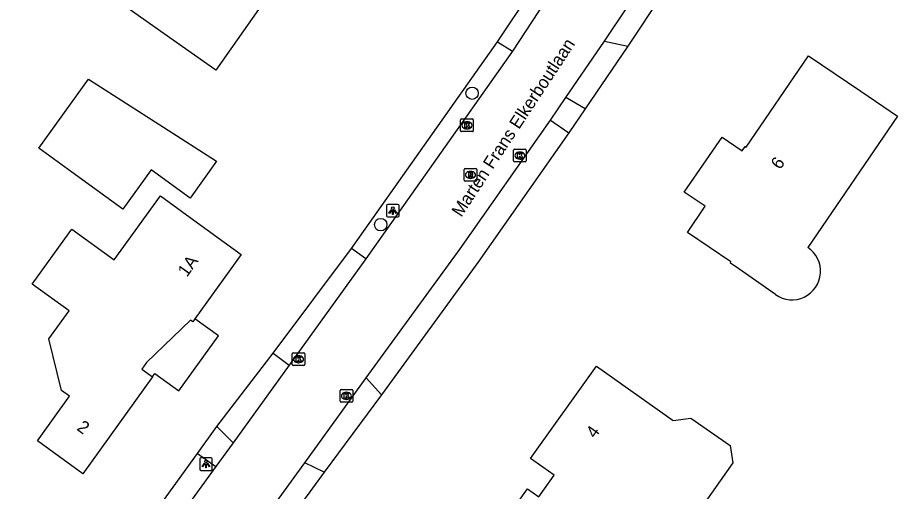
# Model space of a CAD drawing. Extents: x 157321 to 158827, y 386650 to 388532.
# Drawn here: x 158588.2 to 158657.9, y 387181.8 to 387219.3 of the extents above; entities that cross this region are included whole.
import ezdxf

# ---------------------------------------------------------------- set-up
doc = ezdxf.new("R2010")
doc.units = 0
for name, color, linetype in [('IMGEO_Boom', 7, 'Continuous'), ('IMGEO_Groenvoorziening', 7, 'Continuous'), ('IMGEO_Kolk', 7, 'Continuous'), ('IMGEO_Lichtpunt', 7, 'Continuous'), ('IMGEO_Openbare_ruimte_label', 7, 'Continuous'), ('IMGEO_Pand', 7, 'Continuous'), ('IMGEO_Pand_nummerreeks', 7, 'Continuous'), ('IMGEO_Pand_overbouw', 7, 'Continuous'), ('IMGEO_Rijbaan_lokaal_gesloten', 7, 'Continuous'), ('IMGEO_Rioolput', 7, 'Continuous'), ('IMGEO_Voetpad_open', 7, 'Continuous')]:
    doc.layers.add(name, color=color, linetype=linetype)

msp = doc.modelspace()

# ---------------------------------------------------------------- linework, layer by layer
at = {"layer": 'IMGEO_Boom'}
for centre in [(158624.179, 387213.296), (158616.936, 387202.889)]:
    msp.add_circle(centre, 0.489, dxfattribs=at)
at = {"layer": 'IMGEO_Groenvoorziening'}
for points in [[(158614.622, 387200.988), (158626.195, 387217.382)], [(158636.514, 387217.032), (158633.149, 387212.057)], [(158631.84, 387210.152), (158624.648, 387199.885), (158617.006, 387189.399)], [(158603.961, 387186.885), (158608.402, 387192.706)], [(158585.809, 387163.033), (158586.725, 387163.499), (158587.252, 387163.131), (158598.901, 387179.144), (158598.55, 387179.429), (158602.413, 387184.771)], [(158612.461, 387183.284), (158606.91, 387175.665), (158605.773, 387174.121), (158602.742, 387169.935)]]:
    msp.add_lwpolyline(points, dxfattribs=at)
at = {"layer": 'IMGEO_Kolk'}
for p, q in [((158623.274, 387210.333), (158623.274, 387211.185)), ((158623.349, 387211.259), (158624.201, 387211.259)), ((158623.762, 387211.039), (158623.787, 387211.039)), ((158624.275, 387211.185), (158624.275, 387210.333)), ((158624.201, 387210.259), (158623.349, 387210.259)), ((158623.785, 387210.479), (158623.76, 387210.479)), ((158627.469, 387207.934), (158627.469, 387208.786)), ((158627.544, 387208.86), (158628.396, 387208.86)), ((158627.957, 387208.64), (158627.982, 387208.64)), ((158628.47, 387208.786), (158628.47, 387207.934)), ((158627.98, 387208.08), (158627.955, 387208.08)), ((158628.396, 387207.86), (158627.544, 387207.86)), ((158609.92, 387191.802), (158609.92, 387192.654)), ((158609.995, 387192.728), (158610.847, 387192.728)), ((158610.921, 387192.654), (158610.921, 387191.802)), ((158610.431, 387191.948), (158610.406, 387191.948)), ((158610.408, 387192.508), (158610.433, 387192.508)), ((158610.847, 387191.728), (158609.995, 387191.728)), ((158613.718, 387188.902), (158613.718, 387189.754)), ((158613.793, 387189.828), (158614.645, 387189.828)), ((158614.719, 387189.754), (158614.719, 387188.902)), ((158614.229, 387189.048), (158614.204, 387189.048)), ((158614.206, 387189.608), (158614.231, 387189.608)), ((158614.645, 387188.828), (158613.793, 387188.828))]:
    msp.add_line(p, q, dxfattribs=at)
for points in [[(158623.274, 387210.333), (158623.274, 387211.185)], [(158623.349, 387211.259), (158624.201, 387211.259)], [(158623.595, 387210.959), (158623.718, 387210.959), (158623.718, 387210.808), (158623.848, 387210.959), (158624.012, 387210.959), (158623.866, 387210.808), (158624.019, 387210.559), (158623.867, 387210.559), (158623.782, 387210.723), (158623.718, 387210.656), (158623.718, 387210.559), (158623.595, 387210.559), (158623.595, 387210.959)], [(158624.275, 387211.185), (158624.275, 387210.333)], [(158624.201, 387210.259), (158623.349, 387210.259)], [(158627.469, 387207.934), (158627.469, 387208.786)], [(158627.544, 387208.86), (158628.396, 387208.86)], [(158628.47, 387208.786), (158628.47, 387207.934)], [(158627.79, 387208.56), (158627.913, 387208.56), (158627.913, 387208.409), (158628.043, 387208.56), (158628.207, 387208.56), (158628.061, 387208.409), (158628.214, 387208.16), (158628.062, 387208.16), (158627.977, 387208.324), (158627.913, 387208.257), (158627.913, 387208.16), (158627.79, 387208.16), (158627.79, 387208.56)], [(158628.396, 387207.86), (158627.544, 387207.86)], [(158609.92, 387191.802), (158609.92, 387192.654)], [(158609.995, 387192.728), (158610.847, 387192.728)], [(158610.921, 387192.654), (158610.921, 387191.802)], [(158610.241, 387192.428), (158610.364, 387192.428), (158610.364, 387192.277), (158610.494, 387192.428), (158610.658, 387192.428), (158610.512, 387192.277), (158610.665, 387192.028), (158610.513, 387192.028), (158610.428, 387192.192), (158610.364, 387192.125), (158610.364, 387192.028), (158610.241, 387192.028), (158610.241, 387192.428)], [(158610.847, 387191.728), (158609.995, 387191.728)], [(158613.718, 387188.902), (158613.718, 387189.754)], [(158613.793, 387189.828), (158614.645, 387189.828)], [(158614.719, 387189.754), (158614.719, 387188.902)], [(158614.039, 387189.528), (158614.162, 387189.528), (158614.162, 387189.377), (158614.292, 387189.528), (158614.456, 387189.528), (158614.31, 387189.377), (158614.463, 387189.128), (158614.311, 387189.128), (158614.226, 387189.292), (158614.162, 387189.225), (158614.162, 387189.128), (158614.039, 387189.128), (158614.039, 387189.528)], [(158614.645, 387188.828), (158613.793, 387188.828)]]:
    msp.add_lwpolyline(points, dxfattribs=at)
for centre, start, end in [((158623.351, 387211.183), 91.55205, 178.44795), ((158623.351, 387211.183), 91.55205, 178.44795), ((158624.199, 387211.183), 1.55205, 88.44795), ((158624.199, 387211.183), 1.55205, 88.44795), ((158623.351, 387210.335), 181.55205, 268.44795), ((158623.351, 387210.335), 181.55205, 268.44795), ((158624.199, 387210.335), 271.55205, 358.44795), ((158624.199, 387210.335), 271.55205, 358.44795), ((158627.546, 387208.784), 91.55205, 178.44795), ((158627.546, 387208.784), 91.55205, 178.44795), ((158628.394, 387208.784), 1.55205, 88.44795), ((158628.394, 387208.784), 1.55205, 88.44795), ((158627.546, 387207.936), 181.55205, 268.44795), ((158627.546, 387207.936), 181.55205, 268.44795), ((158628.394, 387207.936), 271.55205, 358.44795), ((158628.394, 387207.936), 271.55205, 358.44795), ((158609.997, 387192.652), 91.55205, 178.44795), ((158609.997, 387192.652), 91.55205, 178.44795), ((158610.845, 387192.652), 1.55205, 88.44795), ((158610.845, 387192.652), 1.55205, 88.44795), ((158609.997, 387191.804), 181.55205, 268.44795), ((158609.997, 387191.804), 181.55205, 268.44795), ((158610.845, 387191.804), 271.55205, 358.44795), ((158610.845, 387191.804), 271.55205, 358.44795), ((158613.795, 387189.752), 91.55205, 178.44795), ((158613.795, 387189.752), 91.55205, 178.44795), ((158614.643, 387189.752), 1.55205, 88.44795), ((158614.643, 387189.752), 1.55205, 88.44795), ((158613.795, 387188.904), 181.55205, 268.44795), ((158613.795, 387188.904), 181.55205, 268.44795), ((158614.643, 387188.904), 271.55205, 358.44795), ((158614.643, 387188.904), 271.55205, 358.44795)]:
    msp.add_arc(centre, 0.0765, start, end, dxfattribs=at)
for centre, major_axis, ratio, start_param, end_param in [((158623.761, 387210.759), (-0.387, 0.002), 0.722429, 4.712389, 7.853982), ((158623.786, 387210.759), (-0.39, 0.002), 0.717154, 1.570796, 4.712389), ((158627.956, 387208.36), (-0.387, 0.002), 0.722429, 4.712389, 7.853982), ((158627.981, 387208.36), (-0.39, 0.002), 0.717154, 1.570796, 4.712389), ((158610.407, 387192.228), (-0.387, 0.002), 0.722429, 4.712389, 7.853982), ((158610.432, 387192.228), (-0.39, 0.002), 0.717154, 1.570796, 4.712389), ((158614.205, 387189.328), (-0.387, 0.002), 0.722429, 4.712389, 7.853982), ((158614.23, 387189.328), (-0.39, 0.002), 0.717154, 1.570796, 4.712389)]:
    msp.add_ellipse(centre, major_axis=major_axis, ratio=ratio, start_param=start_param, end_param=end_param, dxfattribs=at)
at = {"layer": 'IMGEO_Lichtpunt'}
for p, q in [((158617.4, 387204.399), (158617.4, 387203.592)), ((158617.4, 387204.399), (158617.4, 387203.592)), ((158618.302, 387204.494), (158617.494, 387204.494)), ((158618.302, 387204.494), (158617.494, 387204.494)), ((158618.396, 387203.592), (158618.396, 387204.399)), ((158618.396, 387203.592), (158618.396, 387204.399)), ((158617.494, 387203.498), (158618.302, 387203.498)), ((158617.494, 387203.498), (158618.302, 387203.498)), ((158602.59, 387184.324), (158602.59, 387183.517)), ((158602.59, 387184.324), (158602.59, 387183.517)), ((158603.492, 387184.419), (158602.684, 387184.419)), ((158603.492, 387184.419), (158602.684, 387184.419)), ((158603.586, 387183.517), (158603.586, 387184.324)), ((158603.586, 387183.517), (158603.586, 387184.324)), ((158602.684, 387183.423), (158603.492, 387183.423)), ((158602.684, 387183.423), (158603.492, 387183.423))]:
    msp.add_line(p, q, dxfattribs=at)
for points in [[(158617.774, 387204.063), (158617.813, 387204.035), (158617.625, 387203.773), (158617.587, 387203.8), (158617.774, 387204.063)], [(158617.876, 387204.015), (158617.923, 387204.015), (158617.923, 387203.693), (158617.876, 387203.693), (158617.876, 387204.015)], [(158617.986, 387204.035), (158618.024, 387204.062), (158618.211, 387203.8), (158618.172, 387203.772), (158617.986, 387204.035)], [(158602.964, 387183.988), (158603.003, 387183.96), (158602.815, 387183.698), (158602.777, 387183.725), (158602.964, 387183.988)], [(158603.066, 387183.94), (158603.113, 387183.94), (158603.113, 387183.618), (158603.066, 387183.618), (158603.066, 387183.94)], [(158603.176, 387183.96), (158603.214, 387183.987), (158603.401, 387183.725), (158603.362, 387183.697), (158603.176, 387183.96)]]:
    msp.add_lwpolyline(points, dxfattribs=at)
for centre in [(158617.899, 387204.197), (158603.089, 387184.122)]:
    msp.add_circle(centre, 0.0994, dxfattribs=at)
for centre, start, end in [((158617.494, 387204.399), 90, 180), ((158617.494, 387204.399), 90, 180), ((158618.302, 387204.399), 0, 90), ((158618.302, 387204.399), 0, 90), ((158617.494, 387203.592), 180, 270), ((158617.494, 387203.592), 180, 270), ((158618.302, 387203.592), 270, 0), ((158618.302, 387203.592), 270, 360), ((158602.684, 387184.324), 90, 180), ((158602.684, 387184.324), 90, 180), ((158603.492, 387184.324), 0, 90), ((158603.492, 387184.324), 0, 90), ((158602.684, 387183.517), 180, 270), ((158602.684, 387183.517), 180, 270), ((158603.492, 387183.517), 270, 0), ((158603.492, 387183.517), 270, 360)]:
    msp.add_arc(centre, 0.0946, start, end, dxfattribs=at)
at = {"layer": 'IMGEO_Pand'}
for points in [[(158604.83, 387236.85), (158606.61, 387235.597), (158610.7, 387232.72), (158607.443, 387228.076), (158611.13, 387225.49), (158603.86, 387215.13), (158599.77, 387218.006), (158596.99, 387219.96), (158599.89, 387224.06), (158600.873, 387223.372), (158605.09, 387229.4), (158601.4, 387232), (158604.83, 387236.85)], [(158648.235, 387197.345), (158645.325, 387199.38), (158644.65, 387199.84), (158644.7, 387199.93), (158641.25, 387202.28), (158642.66, 387204.34), (158641, 387205.46), (158644, 387209.82), (158645.576, 387208.746), (158645.812, 387209.092), (158645.911, 387209.025), (158650.85, 387216.27)], [(158650.85, 387216.27), (158654.987, 387213.461), (158657.89, 387211.49), (158650.785, 387201.081)], [(158593.781, 387214.424), (158599.722, 387210.611), (158603.929, 387207.91), (158601.826, 387204.99), (158598.749, 387207.234), (158596.496, 387204.124), (158592.448, 387207.058), (158589.843, 387208.945), (158593.781, 387214.424)], [(158599.481, 387205.165), (158601.838, 387203.457), (158605.886, 387200.522), (158602.214, 387195.434), (158602.042, 387195.195), (158601.864, 387195.324), (158598.369, 387191.958), (158597.994, 387191.439), (158598.845, 387190.824), (158593.318, 387183.158), (158589.73, 387185.77), (158592.281, 387189.292), (158591.648, 387189.751), (158590.643, 387193.856), (158592.235, 387196.053), (158589.3, 387198.178), (158592.233, 387202.228), (158592.447, 387202.523), (158595.806, 387200.09), (158599.481, 387205.165)], [(158634.03, 387191.69), (158640.12, 387187.38), (158641.53, 387187.57), (158644.63, 387185.38), (158644.85, 387184.01), (158642.14, 387180.19), (158640.78, 387179.98), (158639.72, 387180.72), (158637.777, 387177.997), (158637.55, 387178.159), (158632.62, 387171.25), (158628.946, 387173.862), (158624.87, 387176.76), (158628.567, 387181.96), (158629.472, 387181.317), (158630.695, 387183.037), (158629.79, 387183.68), (158628.81, 387184.36), (158634.03, 387191.69)]]:
    msp.add_lwpolyline(points, dxfattribs=at)
msp.add_arc((158649.538, 387199.194), 2.262, 234.83373, 56.53543, dxfattribs=at)
at = {"layer": 'IMGEO_Pand_overbouw'}
msp.add_lwpolyline([(158602.214, 387195.434), (158602.042, 387195.195), (158601.864, 387195.324), (158598.369, 387191.958), (158597.994, 387191.439), (158598.845, 387190.824), (158599.041, 387191.096), (158600.935, 387189.731), (158604.085, 387194.093)], close=True, dxfattribs=at)
at = {"layer": 'IMGEO_Rijbaan_lokaal_gesloten'}
for points in [[(158634.678, 387217.416), (158638.325, 387222.886)], [(158629.953, 387220.543), (158627.377, 387216.63)], [(158631.62, 387212.963), (158634.678, 387217.416)], [(158627.377, 387216.63), (158615.768, 387200.188)], [(158630.388, 387211.169), (158631.62, 387212.963)], [(158615.797, 387190.766), (158623.226, 387200.971), (158630.388, 387211.169)], [(158615.768, 387200.188), (158609.683, 387191.751)], [(158609.683, 387191.751), (158605.232, 387185.605)], [(158610.919, 387184.033), (158615.797, 387190.766)], [(158605.232, 387185.605), (158603.866, 387183.723)], [(158603.866, 387183.723), (158589.359, 387163.726)], [(158601.398, 387170.893), (158604.461, 387175.12), (158605.593, 387176.682), (158610.919, 387184.033)]]:
    msp.add_lwpolyline(points, dxfattribs=at)
at = {"layer": 'IMGEO_Rioolput'}
for p, q in [((158623.554, 387206.404), (158623.554, 387207.256)), ((158623.629, 387207.33), (158624.481, 387207.33)), ((158624.555, 387207.256), (158624.555, 387206.404)), ((158624.065, 387206.55), (158624.04, 387206.55)), ((158624.042, 387207.11), (158624.067, 387207.11)), ((158624.481, 387206.33), (158623.629, 387206.33))]:
    msp.add_line(p, q, dxfattribs=at)
for points in [[(158623.554, 387206.404), (158623.554, 387207.256)], [(158623.629, 387207.33), (158624.481, 387207.33)], [(158624.555, 387207.256), (158624.555, 387206.404)], [(158624.143, 387207.028), (158623.891, 387207.03), (158623.891, 387206.63)], [(158623.891, 387206.63), (158624.015, 387206.63), (158624.015, 387206.792), (158624.026, 387206.792)], [(158624.069, 387206.949), (158624.015, 387206.949), (158624.015, 387206.868)], [(158624.015, 387206.868), (158624.067, 387206.868)], [(158624.073, 387206.763), (158624.144, 387206.63), (158624.284, 387206.63), (158624.219, 387206.756)], [(158624.481, 387206.33), (158623.629, 387206.33)]]:
    msp.add_lwpolyline(points, dxfattribs=at)
for centre, radius, start, end in [((158623.631, 387207.254), 0.0765, 91.55205, 178.44795), ((158623.631, 387207.254), 0.0765, 91.55205, 178.44795), ((158624.479, 387207.254), 0.0765, 1.55205, 88.44795), ((158624.479, 387207.254), 0.0765, 1.55205, 88.44795), ((158624.025, 387206.739), 0.0533, 26.02933, 88.69889), ((158624.051, 387207.057), 0.19, 274.7715, 282.96867), ((158624.075, 387206.853), 0.0964, 77.00612, 93.18647), ((158624.089, 387206.91), 0.0378, 276.66336, 79.67722), ((158624.142, 387206.918), 0.109, 350.36119, 89.41601), ((158624.14, 387206.918), 0.112, 277.58423, 350.98172), ((158624.124, 387206.703), 0.108, 29.51342, 73.79051), ((158623.631, 387206.406), 0.0765, 181.55205, 268.44795), ((158623.631, 387206.406), 0.0765, 181.55205, 268.44795), ((158624.479, 387206.406), 0.0765, 271.55205, 358.44795), ((158624.479, 387206.406), 0.0765, 271.55205, 358.44795)]:
    msp.add_arc(centre, radius, start, end, dxfattribs=at)
for centre, major_axis, ratio, start_param, end_param in [((158624.041, 387206.83), (-0.387, 0.002), 0.722429, 4.712389, 7.853982), ((158624.066, 387206.83), (-0.39, 0.002), 0.717154, 1.570796, 4.712389)]:
    msp.add_ellipse(centre, major_axis=major_axis, ratio=ratio, start_param=start_param, end_param=end_param, dxfattribs=at)
at = {"layer": 'IMGEO_Voetpad_open'}
for points in [[(158626.195, 387217.382), (158628.803, 387221.301)], [(158639.252, 387221.152), (158636.514, 387217.032)], [(158626.195, 387217.382), (158627.377, 387216.63)], [(158634.678, 387217.416), (158636.514, 387217.032)], [(158633.149, 387212.057), (158631.62, 387212.963)], [(158633.149, 387212.057), (158631.84, 387210.152)], [(158630.388, 387211.169), (158631.84, 387210.152)], [(158608.402, 387192.706), (158614.622, 387200.988)], [(158615.768, 387200.188), (158614.622, 387200.988)], [(158608.402, 387192.706), (158609.683, 387191.751)], [(158615.797, 387190.766), (158617.006, 387189.399)], [(158617.006, 387189.399), (158612.461, 387183.284)], [(158602.413, 387184.771), (158603.961, 387186.885)], [(158605.232, 387185.605), (158603.961, 387186.885)], [(158602.413, 387184.771), (158603.866, 387183.723)], [(158612.461, 387183.284), (158610.919, 387184.033)]]:
    msp.add_lwpolyline(points, dxfattribs=at)

# ---------------------------------------------------------------- texts
at = {"layer": 'IMGEO_Openbare_ruimte_label'}
msp.add_text('Marten Frans Elkerboutlaan', height=1, rotation=56.70715, dxfattribs=at).set_placement((158623.325, 387203.426))
at = {"layer": 'IMGEO_Pand_nummerreeks'}
for s, rotation, p in [('6', 55.54191, (158648.599, 387207.192)), ('1A', 54.65989, (158601.579, 387198.68)), ('2', 323.94605, (158592.783, 387186.665)), ('4', 54.54374, (158633.932, 387185.898))]:
    msp.add_text(s, height=1, rotation=rotation, dxfattribs=at).set_placement(p)

doc.saveas('drawing.dxf')
